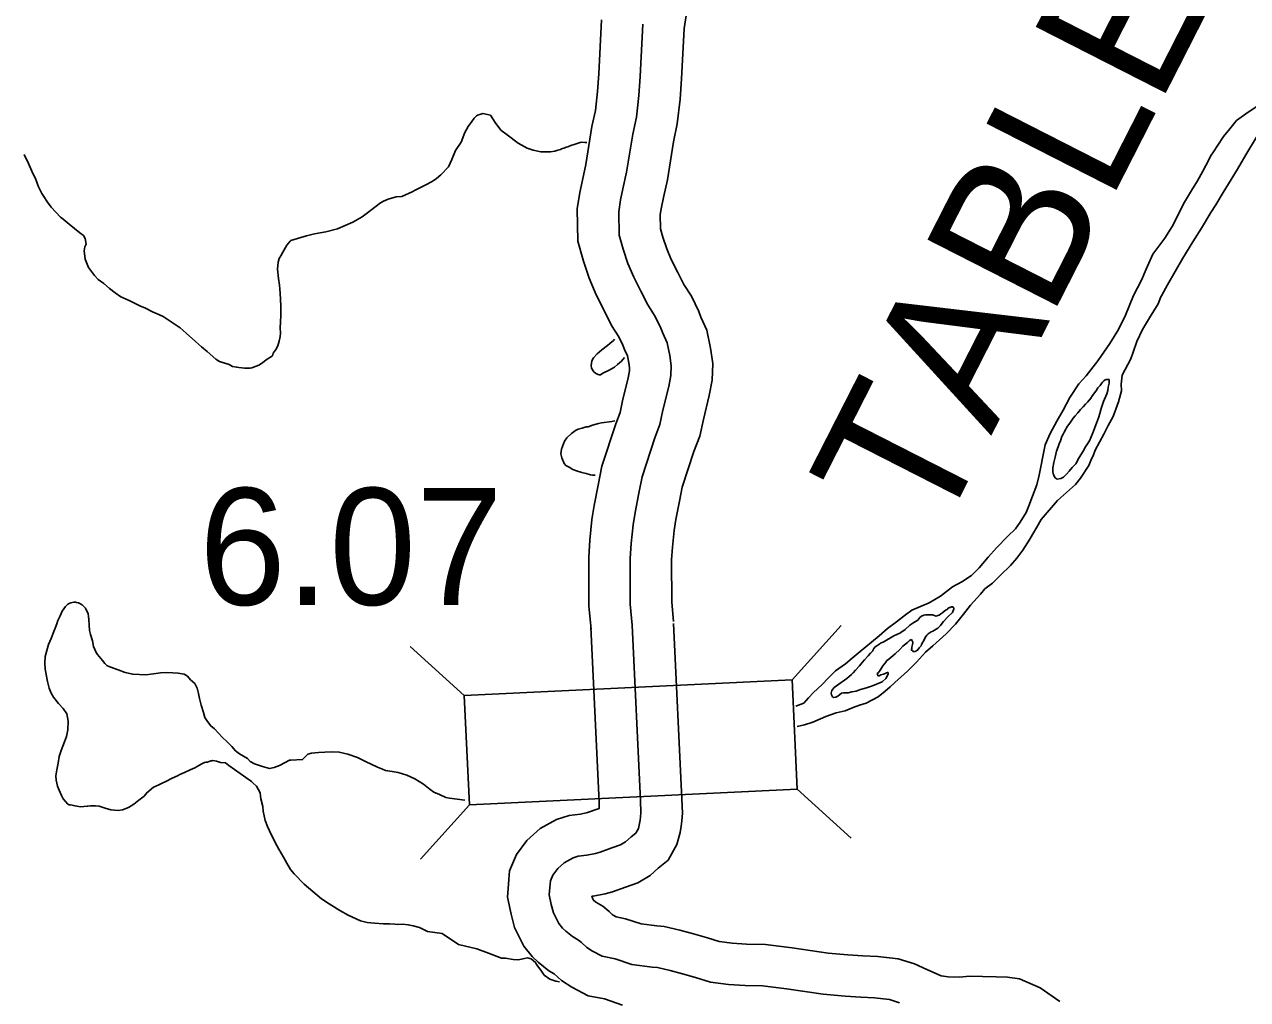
# Model space of a CAD drawing. Extents: x -83719 to 153526, y -11835 to 11446.
# Drawn here: x 8296.9 to 8444.5, y 821.1 to 938.6 of the extents above; entities that cross this region are included whole.
import ezdxf

# ---------------------------------------------------------------- set-up
doc = ezdxf.new("R2010")
doc.units = 0
for name, color, linetype in [('Level 10', 7, 'Continuous'), ('Level 11', 7, 'Continuous'), ('Level 20', 7, 'Continuous'), ('Level 58', 7, 'Continuous'), ('Level 59', 7, 'Continuous'), ('Level 9', 7, 'Continuous')]:
    doc.layers.add(name, color=color, linetype=linetype)

msp = doc.modelspace()

# ---------------------------------------------------------------- linework, layer by layer
at = {"layer": 'Level 10'}
for points in [[(8375.25, 866.44), (8376.24, 845.3), (8376.3, 843.54), (8376.25, 842.63), (8376.16, 841.97), (8376.05, 841.24), (8375.64, 839.78), (8374.57, 837.89), (8373.4, 836.91), (8372.41, 836.04), (8370.93, 835.15), (8369.45, 834.65), (8367.87, 834.07), (8366.97, 833.84), (8365.55, 833.55), (8365.4, 833.53), (8365.47, 833.3), (8365.58, 833.06), (8365.88, 832.82), (8366.7, 832.35), (8367.46, 831.68), (8367.85, 831.32), (8367.97, 831.25), (8368.33, 831.06), (8369.46, 830.83), (8371.35, 830.21), (8373.21, 829.95), (8374.1, 829.88), (8376.01, 829.44), (8377.64, 829.02), (8379.35, 828.51), (8380.76, 828.08), (8382.32, 827.86), (8384.05, 827.77), (8386.34, 827.73), (8389.54, 827.33), (8393.88, 826.67), (8396.28, 826.46), (8398.08, 826.36), (8399.9, 826.28), (8402.35, 826), (8404.31, 825.37), (8405.78, 824.7), (8407.54, 823.96), (8408.38, 823.8), (8409.71, 823.78), (8411, 823.89), (8412.49, 823.87), (8414.17, 823.83), (8415.53, 823.77), (8416.97, 823.59), (8419.45, 822.48), (8421.84, 820.85)], [(8365.26, 865.98), (8366.25, 844.89), (8366.28, 844.13), (8366.13, 844.09), (8364.86, 843.62), (8364.7, 843.58), (8364, 843.44), (8362.66, 843.29), (8361.1, 842.77), (8359.13, 841.69), (8357.53, 840.24), (8356.3, 838.56), (8355.45, 836.59), (8355.34, 835.01), (8355.19, 833.44), (8355.63, 831.37), (8356.07, 829.75), (8357.17, 827.51), (8358.2, 826.29), (8358.91, 825.6), (8360.2, 824.55), (8360.85, 824.18), (8361.73, 823.36), (8362.96, 822.58), (8364.94, 821.54), (8366.89, 821.15), (8369.09, 820.42)]]:
    msp.add_lwpolyline(points, dxfattribs=at)
at = {"layer": 'Level 11'}
for points in [[(8376.84, 940.24), (8376.51, 938.15), (8376.2, 932.08), (8376.02, 929.62), (8375.69, 926.67), (8375.22, 924.51), (8374.49, 919.92), (8374.02, 917.79), (8373.78, 916.62), (8373.64, 915.73), (8373.67, 914), (8373.95, 913.02), (8374.41, 911.6), (8374.97, 910.31), (8375.77, 908.73), (8376.48, 907.29), (8377.39, 905.87), (8378.27, 904.04), (8378.54, 903.37), (8379.24, 901.8), (8379.7, 899.61), (8379.97, 897.75), (8379.89, 895.76), (8379.55, 893.93), (8378.84, 891.01), (8378.39, 889), (8377.69, 887.15), (8376.28, 882.84), (8375.94, 881.19), (8375.53, 878.94), (8375.31, 877.63), (8375.1, 875.64), (8375.01, 874.11), (8375.02, 868.98), (8375.23, 866.67)], [(8366.55, 939.19), (8366.22, 932.7), (8366.06, 930.55), (8365.81, 928.29), (8365.39, 926.35), (8364.66, 921.78), (8364.24, 919.89), (8363.93, 918.38), (8363.63, 916.4), (8363.69, 912.52), (8364.38, 910.1), (8365.04, 908.07), (8365.92, 906.05), (8366.83, 904.24), (8367.76, 902.37), (8368.63, 901), (8369.12, 899.99), (8369.33, 899.46), (8369.67, 898.71), (8369.85, 897.84), (8369.94, 897.23), (8369.93, 896.89), (8369.77, 896.03), (8369.09, 893.27), (8368.78, 891.86), (8368.26, 890.48), (8366.6, 885.4), (8366.13, 883.1), (8365.68, 880.66), (8365.4, 878.96), (8365.14, 876.47), (8365.01, 874.4), (8365.02, 868.51), (8365.28, 865.75)]]:
    msp.add_lwpolyline(points, dxfattribs=at)
at = {"layer": 'Level 20'}
for p, q in [((8389.53, 859.64), (8395.44, 866.16)), ((8349.98, 857.73), (8343.46, 863.64)), ((8389.53, 859.64), (8349.98, 857.73)), ((8390.17, 846.46), (8389.53, 859.64)), ((8349.98, 857.73), (8350.61, 844.54)), ((8350.61, 844.54), (8390.17, 846.46)), ((8390.17, 846.46), (8396.68, 840.54)), ((8350.61, 844.54), (8344.7, 838.02))]:
    msp.add_line(p, q, dxfattribs=at)
at = {"layer": 'Level 59'}
for points in [[(8371.53, 938.67), (8371.21, 932.39), (8371.04, 930.08), (8370.75, 927.48), (8370.31, 925.43), (8369.57, 920.85), (8369.13, 918.84), (8368.85, 917.5), (8368.64, 916.06), (8368.68, 913.26), (8369.17, 911.56), (8369.72, 909.83), (8370.45, 908.18), (8371.3, 906.49), (8372.12, 904.83), (8373.01, 903.44), (8373.7, 902.01), (8373.94, 901.42), (8374.45, 900.25), (8374.77, 898.72), (8374.96, 897.49), (8374.91, 896.32), (8374.66, 894.98), (8373.96, 892.14), (8373.59, 890.43), (8372.98, 888.82), (8371.44, 884.12), (8371.04, 882.15), (8370.6, 879.8), (8370.36, 878.3), (8370.12, 876.06), (8370.01, 874.25), (8370.02, 868.74), (8370.26, 866.21)], [(8370.26, 866.21), (8371.25, 845.09), (8371.3, 843.59), (8371.27, 843.12), (8371.21, 842.69), (8371.15, 842.29), (8370.99, 841.72), (8370.67, 841.15), (8370.14, 840.7), (8369.45, 840.09), (8368.82, 839.72), (8367.79, 839.37), (8366.37, 838.85), (8365.84, 838.71), (8364.77, 838.49), (8363.74, 838.38), (8363.11, 838.17), (8362.05, 837.58), (8361.26, 836.87), (8360.67, 836.06), (8360.38, 835.39), (8360.33, 834.59), (8360.24, 833.72), (8360.49, 832.55), (8360.77, 831.52), (8361.39, 830.26), (8361.86, 829.7), (8362.23, 829.34), (8363.04, 828.69), (8363.78, 828.26), (8364.12, 827.97), (8364.79, 827.34), (8365.46, 826.92), (8366.64, 826.3), (8368.18, 825.99), (8370.22, 825.32), (8372.65, 824.98), (8373.32, 824.93), (8374.83, 824.58), (8376.3, 824.2), (8377.9, 823.72), (8379.68, 823.18), (8381.85, 822.88), (8383.88, 822.77), (8385.98, 822.74), (8388.85, 822.38), (8393.29, 821.71), (8395.93, 821.48), (8397.83, 821.37), (8399.5, 821.29), (8401.3, 821.09), (8402.5, 820.7)]]:
    msp.add_lwpolyline(points, dxfattribs=at)
at = {"layer": 'Level 9'}
for points in [[(8416.51, 877.84), (8417.07, 878.65), (8417.76, 879.79), (8418.11, 880.6), (8418.54, 881.77), (8419.06, 883.14), (8419.34, 884.31), (8419.6, 885.52), (8419.73, 886.35), (8420.08, 887.96), (8420.66, 889.33), (8421.48, 890.81), (8422.24, 892.15), (8423.05, 893.66), (8424.14, 895.31), (8425, 896.29), (8426.44, 898.1), (8427.89, 900.19), (8428.91, 901.86), (8429.76, 903.61), (8430.73, 905.95), (8431.68, 907.8), (8432.27, 909.14), (8433.05, 910.95), (8434.5, 912.87), (8435.39, 914.28), (8436.89, 917.23), (8437.71, 918.64), (8438.43, 919.78), (8439.09, 920.96), (8439.45, 921.66), (8440.1, 922.87), (8440.37, 923.27), (8440.89, 924.11), (8441.58, 925.15), (8442.34, 926.06), (8443.16, 927.07), (8444.29, 927.88), (8445.51, 928.73)], [(8330.96, 913.15), (8331.92, 913.4), (8333.28, 913.65), (8334.71, 914.01), (8336.53, 914.8), (8337.69, 915.45), (8338.15, 915.83), (8339.9, 917.15), (8340.26, 917.36), (8340.79, 917.6), (8341.79, 917.85), (8342.46, 917.92), (8343.71, 918.48), (8344.14, 918.72), (8345.27, 919.27), (8346.1, 919.71), (8346.66, 920.09), (8347.18, 920.53), (8348.1, 921.48), (8348.49, 922.35), (8348.94, 923.43), (8349.6, 924.47), (8350.05, 925.64), (8350.47, 926.35), (8350.89, 926.96), (8351.19, 927.33), (8351.45, 927.63), (8351.58, 927.7), (8351.88, 927.81), (8352.25, 927.91), (8353.15, 927.73), (8353.7, 926.83), (8354.41, 925.91), (8355.18, 925.32), (8356.5, 924.33), (8357.57, 923.75), (8358.31, 923.49), (8359.24, 923.27), (8359.98, 923.28), (8360.41, 923.29), (8360.91, 923.36), (8361.27, 923.5), (8361.6, 923.57), (8361.74, 923.64), (8362.13, 923.78), (8362.3, 923.85), (8362.5, 923.89), (8362.86, 924.06), (8363.36, 924.2), (8363.73, 924.34), (8364.09, 924.44), (8364.52, 924.42), (8364.79, 924.4)], [(8445.68, 925.26), (8444.27, 922.91), (8443.29, 921.2), (8442.5, 919.96), (8441.55, 918.38), (8440.66, 916.9), (8440.04, 915.96), (8438.92, 914.08), (8437.9, 912.43), (8436.66, 910.45), (8434.82, 907.26), (8434.1, 905.92), (8434.04, 905.79), (8433.71, 904.95), (8432.66, 903.27), (8431.81, 901.86), (8431.12, 900.42), (8430.7, 899.15), (8430.41, 898.34), (8429.36, 896.36), (8429.24, 895.29), (8429.28, 894.49), (8428.92, 893.15), (8428.28, 891.38), (8427.69, 890.3), (8427.13, 889.23), (8426.12, 887.32), (8425.92, 886.75), (8425.59, 886.08), (8425.33, 885.48), (8424.35, 883.96), (8423.72, 883.19), (8421.54, 881.27)], [(8296.9, 922.95), (8297.42, 921.89), (8297.83, 920.96), (8298.31, 919.97), (8298.62, 919.07), (8299.03, 918.27), (8299.17, 918.01), (8299.71, 917.21), (8300.16, 916.62), (8300.7, 916.03), (8301.3, 915.43), (8301.61, 915.17), (8302.32, 914.55), (8302.96, 914.06), (8303.63, 913.53), (8304.07, 913.2), (8304.24, 912.84), (8304.38, 912.17), (8304.22, 911.84), (8304.13, 911.34), (8304.24, 910.34), (8304.65, 909.34), (8305.4, 908.38), (8305.84, 907.89), (8306.51, 907.43), (8307.19, 906.81), (8307.86, 906.28), (8308.57, 905.82), (8309.57, 905.37), (8310.85, 904.72), (8311.52, 904.43), (8312.39, 904.01), (8313.23, 903.65), (8313.66, 903.43), (8314.4, 902.94), (8315.25, 902.38), (8315.72, 902.05), (8316.46, 901.43), (8317.57, 900.41), (8318.28, 899.79), (8318.99, 899.2), (8320.03, 898.31), (8320.47, 898.02), (8321.61, 897.66), (8322.04, 897.4), (8322.55, 897.31), (8322.81, 897.28), (8323.15, 897.25), (8323.48, 897.22), (8324.15, 897.2), (8324.38, 897.24), (8325.21, 897.58), (8325.64, 897.86), (8326.1, 898.23), (8326.86, 898.71), (8326.95, 899.01), (8327.28, 899.51), (8327.51, 899.92), (8327.6, 900.19), (8327.67, 900.45), (8327.76, 900.82), (8327.79, 901.02), (8327.82, 901.42), (8327.78, 902.06), (8327.84, 902.76), (8327.86, 903.6), (8327.88, 904.73), (8327.79, 906.26), (8327.71, 907.23), (8327.56, 908.03), (8327.45, 909.13), (8327.54, 910), (8327.66, 910.44), (8327.86, 910.74), (8328.12, 911.21), (8328.57, 912.02), (8328.97, 912.52), (8329.07, 912.59), (8329.47, 912.7), (8330.29, 912.98), (8330.96, 913.15)], [(8368.11, 900.7), (8367.98, 900.56), (8367.56, 900.19), (8367.26, 899.92), (8366.57, 899.41), (8366.04, 898.93), (8365.58, 898.46), (8365.39, 898.09), (8365.32, 897.82), (8365.29, 897.52), (8365.33, 897.22), (8365.64, 896.76), (8365.81, 896.59), (8365.94, 896.53), (8366.28, 896.4), (8366.41, 896.4), (8366.71, 896.61), (8367.47, 896.95), (8368.1, 897.33), (8368.46, 897.63), (8368.95, 898.07)], [(8368.95, 898.07), (8369.34, 898.48)], [(8425.82, 889.4), (8425.4, 888.46), (8424.94, 887.72), (8424.65, 887.18), (8424.16, 886.44), (8423.77, 885.67), (8423.31, 885.23), (8422.98, 884.79), (8422.65, 884.42), (8422.29, 884.08), (8421.96, 883.91), (8421.53, 883.83), (8421.29, 884), (8421.09, 884.36), (8420.98, 884.69), (8420.98, 885.19), (8421.1, 885.83), (8421.26, 886.47), (8421.45, 887.2), (8421.64, 887.74), (8421.77, 888.08), (8421.9, 888.45), (8422.09, 888.95), (8422.25, 889.25), (8422.35, 889.49), (8422.58, 889.86), (8422.64, 890.03), (8422.77, 890.23), (8423.03, 890.57), (8423.3, 890.94), (8423.46, 891.17), (8423.69, 891.44), (8424.02, 891.81), (8424.34, 892.22), (8424.67, 892.56), (8424.94, 892.86), (8425.2, 893.13), (8425.59, 893.57), (8425.79, 893.91), (8426.05, 894.28), (8426.25, 894.55), (8426.44, 894.82), (8426.7, 895.12), (8426.87, 895.36), (8427, 895.5), (8427.13, 895.66), (8427.29, 895.8), (8427.43, 895.84), (8427.63, 895.84), (8427.76, 895.84), (8427.8, 895.74), (8427.8, 895.41), (8427.67, 894.9), (8427.61, 894.5), (8427.52, 894.13)], [(8427.52, 894.13), (8427.1, 893.19), (8426.84, 892.36), (8426.68, 891.75), (8426.52, 891.22), (8426.27, 890.58)], [(8368.16, 890.87), (8367.79, 890.78), (8366.55, 890.63), (8366.19, 890.52), (8365.46, 890.34), (8364.93, 890.14), (8364.7, 890.13), (8364.2, 889.96), (8363.73, 889.85), (8363.4, 889.68), (8362.94, 889.34), (8362.38, 888.8), (8362.09, 888.39), (8361.83, 887.76), (8361.73, 887.42), (8361.64, 886.89), (8361.78, 886.39), (8362.06, 885.72), (8362.23, 885.49), (8362.66, 885.26), (8363.07, 885), (8363.54, 884.84), (8364.17, 884.62), (8364.71, 884.49), (8365.21, 884.33), (8365.48, 884.3), (8365.78, 884.31)], [(8425.82, 889.4), (8426.27, 890.58)], [(8421.54, 881.27), (8419.6, 878.94), (8419.07, 878.04), (8418.55, 877.16), (8418.22, 876.59), (8417.37, 875.25), (8416.64, 874.31), (8415.88, 873.4), (8414.66, 872.19), (8413.71, 871.28), (8412.78, 870.6), (8412.25, 869.96), (8411.06, 868.65), (8410.21, 867.54), (8409.25, 866.36), (8408.13, 865.18), (8406.51, 863.73), (8405.65, 862.95), (8404.53, 861.74), (8403.41, 860.63), (8402.38, 859.72), (8401.39, 858.8), (8400.77, 858.26), (8399.94, 857.56), (8398.48, 856.81), (8397.68, 856.56), (8396.92, 856.29), (8395.96, 855.91), (8394.86, 855.64), (8393.6, 855.22), (8392.04, 854.51), (8391.04, 854.2), (8390.17, 854)], [(8390, 856.46), (8390.95, 856.8), (8391.51, 857.47), (8392.14, 858.11), (8393.13, 859.02), (8393.95, 859.87), (8394.78, 860.71), (8395.97, 861.55), (8396.79, 862.26), (8397.75, 863.04), (8399.11, 864.16), (8400.03, 864.93), (8401.03, 865.81), (8402.15, 866.62), (8403.21, 867.47), (8404, 868.01), (8406.06, 868.93), (8407.45, 869.71), (8408.91, 870.83), (8410, 871.44), (8411.2, 872.22), (8412.09, 873.13), (8413.21, 874.41), (8414.2, 875.55), (8415.55, 876.97), (8416.51, 877.84)], [(8302.51, 868.92), (8302.34, 868.85), (8302.15, 868.74), (8301.88, 868.47), (8301.49, 867.9), (8301.23, 867.36), (8300.97, 866.79), (8300.85, 866.39), (8300.65, 865.85), (8300.39, 865.25), (8300.14, 864.61), (8299.85, 863.9), (8299.62, 863.17), (8299.43, 862.43), (8299.38, 861.69), (8299.45, 860.93), (8299.71, 859.43), (8299.92, 858.63), (8300.16, 858.03), (8300.43, 857.54), (8301.04, 856.78), (8301.62, 856.18), (8302.03, 855.52), (8302.21, 854.66), (8302.15, 853.62), (8302, 852.78), (8301.77, 852.15), (8301.36, 851.11), (8301.13, 850.4), (8300.98, 849.6), (8300.82, 848.76), (8300.73, 848.06), (8300.77, 847.53), (8300.91, 846.79), (8301.12, 846.33), (8301.4, 845.7), (8301.6, 845.3), (8302.18, 844.64), (8302.31, 844.54), (8302.48, 844.55), (8303.05, 844.42), (8303.71, 844.33), (8304.51, 844.41), (8304.58, 844.41), (8304.91, 844.45), (8305.51, 844.42), (8305.95, 844.39), (8306.68, 844.17), (8307.35, 843.95), (8308.25, 843.89), (8308.75, 843.97), (8309.48, 844.24), (8310.14, 844.65), (8310.73, 845.13), (8311.36, 845.61), (8311.69, 846.01), (8312.51, 846.69), (8312.61, 846.73), (8313.31, 847.04), (8313.54, 847.17), (8314, 847.38), (8314.76, 847.76), (8315.39, 848.07), (8315.69, 848.21), (8316.22, 848.45), (8316.92, 848.76), (8317.48, 849.03), (8317.78, 849.17), (8318.24, 849.48), (8318.67, 849.65), (8318.83, 849.69), (8319, 849.72), (8319.2, 849.79), (8319.43, 849.86), (8319.53, 849.86), (8319.67, 849.9), (8319.9, 849.87), (8320.1, 849.84), (8320.57, 849.68), (8321.17, 849.62), (8321.57, 849.32), (8324.33, 847.39), (8324.5, 847.2), (8324.91, 846.8), (8325.11, 846.44), (8325.35, 846.01), (8325.46, 845.27), (8325.67, 844.34), (8325.75, 843.81), (8325.96, 842.68), (8326.24, 841.95), (8326.75, 840.92), (8327.37, 839.66), (8327.64, 839.2), (8328.19, 838.24), (8328.6, 837.51), (8329.01, 836.75), (8329.48, 836.25), (8330.67, 835), (8332.76, 833.23), (8333.7, 832.61)], [(8350.06, 845.14), (8349.12, 845.24), (8348.22, 845.37), (8347.78, 845.46), (8347.01, 845.82), (8346.31, 846.07), (8345.87, 846.4), (8345.06, 847.06), (8344.02, 847.68), (8343.08, 848.13), (8342.01, 848.45), (8341.28, 848.57), (8340.47, 848.69), (8340.14, 848.86), (8339.54, 849.08), (8338.09, 849.79), (8337.12, 850.28), (8335.95, 850.67), (8334.91, 850.92), (8334.11, 850.94), (8333.15, 850.89), (8332.41, 850.85), (8331.95, 850.81), (8331.55, 850.77), (8331.12, 850.66), (8330.49, 850.02), (8329.06, 849.93), (8328.89, 849.93), (8328.4, 849.66), (8327.7, 849.28), (8327.07, 849.07), (8326.48, 848.93), (8325.64, 849.18), (8324.7, 849.5), (8324.16, 849.8), (8323.83, 850.16), (8322.89, 850.71), (8322.38, 851.07), (8321.97, 851.6), (8321.43, 852.13), (8320.73, 852.75), (8320.39, 853.15), (8319.85, 853.71), (8319.41, 854.07), (8319.03, 854.6), (8318.69, 855.09), (8318.52, 855.69), (8318.24, 856.59), (8318.03, 857.39), (8317.92, 857.99), (8317.75, 858.62), (8317.47, 859.18), (8316.97, 859.64), (8316.59, 860.07), (8316.19, 860.33), (8315.49, 860.42), (8314.82, 860.48), (8314.09, 860.53), (8313.36, 860.49), (8312.49, 860.35), (8311.56, 860.23), (8309.99, 860.31), (8309.09, 860.53), (8308.25, 860.85), (8307.25, 861.21), (8306.88, 861.37), (8306.61, 861.6), (8306.34, 861.96), (8305.73, 862.69), (8305.59, 862.92), (8305.28, 863.65), (8305.14, 864.35), (8304.89, 865.11), (8304.79, 865.58), (8304.75, 866.24), (8304.7, 866.91), (8304.67, 867.28), (8304.63, 867.58), (8304.28, 868.27), (8303.91, 868.67), (8303.44, 868.9), (8303.21, 868.96), (8303.08, 868.99), (8302.88, 868.99), (8302.51, 868.92)], [(8401.8, 864.92), (8402.52, 865.27), (8402.66, 865.34), (8403.18, 865.71), (8403.74, 866.22), (8404.24, 866.53), (8404.7, 866.84), (8404.96, 867.14), (8405.16, 867.31), (8405.43, 867.41), (8405.66, 867.48), (8405.76, 867.48), (8406.06, 867.46), (8406.43, 867.46), (8406.46, 867.46), (8406.93, 867.3), (8407.13, 867.37), (8407.29, 867.44), (8407.49, 867.58), (8407.62, 867.68), (8407.72, 867.75), (8408.05, 868.02), (8408.25, 868.12), (8408.38, 868.26), (8408.51, 868.33), (8408.61, 868.36), (8408.78, 868.43), (8408.91, 868.43), (8409.05, 868.3), (8409.05, 868.17), (8408.89, 867.76), (8408.36, 867.26), (8407.8, 866.65), (8407.51, 866.31), (8407.44, 866.17), (8407.11, 865.84), (8406.52, 865.49), (8406.32, 865.42), (8405.96, 865.18), (8405.79, 865.02), (8405.6, 864.75), (8405.5, 864.54)], [(8405.5, 864.54), (8405.17, 863.87), (8405.11, 863.74), (8404.88, 863.47), (8404.68, 863.2), (8404.39, 863.03), (8404.19, 863.02), (8404.05, 863.15), (8403.95, 863.19), (8403.95, 863.32), (8403.98, 863.42), (8403.98, 863.55), (8404.04, 863.72), (8404.08, 863.89), (8404.11, 864.09), (8404.1, 864.16), (8404.04, 864.32), (8403.93, 864.49), (8403.7, 864.38), (8403.6, 864.25), (8403.47, 864.11), (8403.11, 863.84), (8402.91, 863.67), (8402.52, 863.27), (8401.99, 862.76), (8401.69, 862.52), (8401.2, 862.11), (8400.94, 861.91), (8400.9, 861.81), (8400.67, 861.57), (8400.48, 861.3), (8400.25, 860.9), (8400.09, 860.66), (8399.96, 860.53), (8399.82, 860.39), (8399.83, 860.29), (8399.9, 860.12), (8400.03, 860.13), (8400.26, 860.23), (8400.56, 860.33), (8400.69, 860.37), (8400.76, 860.4), (8400.92, 860.47), (8401.06, 860.51), (8401.12, 860.51), (8401.12, 860.37), (8401.03, 860.17), (8400.83, 859.77), (8400.4, 859.4), (8399.25, 858.91), (8398.62, 858.7), (8397.69, 858.42), (8397.25, 858.28), (8396.76, 858.18), (8396.32, 858.07), (8396.29, 858.07), (8395.76, 858.06), (8395.49, 858.02), (8395.06, 857.65), (8394.83, 857.55), (8394.5, 857.48), (8394.43, 857.58), (8394.36, 857.67), (8394.3, 857.84), (8394.26, 858.04), (8394.35, 858.34), (8394.62, 858.71), (8395.18, 859.12), (8396.13, 859.77), (8396.69, 860.28), (8396.92, 860.48), (8397.19, 860.79), (8397.68, 861.33), (8398.01, 861.73), (8398.27, 862.04), (8398.73, 862.51), (8398.99, 862.85), (8399.22, 863.09), (8399.42, 863.39), (8399.55, 863.59), (8399.78, 863.73), (8400.11, 863.97), (8400.21, 864.03), (8400.41, 864.14), (8400.54, 864.17), (8401.8, 864.92)], [(8333.7, 832.61), (8334.97, 831.82), (8335.98, 831.24), (8337.46, 830.59), (8338.29, 830.37), (8339.16, 830.28), (8340.26, 830.23), (8340.99, 830.21), (8341.63, 830.15), (8341.96, 830.12), (8342.53, 830.16), (8343.23, 830.1), (8343.83, 829.98), (8344.6, 829.76), (8345.57, 829.27), (8347.31, 829.06), (8349.29, 827.72), (8351.5, 827.18), (8352.91, 826.67), (8354.48, 826.06), (8354.95, 826.07), (8355.88, 825.91), (8356.38, 825.85), (8356.68, 825.89), (8357.25, 826.03), (8357.61, 826.1), (8358.05, 826.01), (8358.59, 825.55), (8358.72, 825.29), (8359.23, 824.62), (8359.61, 824.03), (8360.31, 823.54), (8360.55, 823.44), (8361.02, 823.31), (8361.46, 823.21)]]:
    msp.add_lwpolyline(points, dxfattribs=at)

# ---------------------------------------------------------------- texts
at = {"layer": 'Level 58'}
msp.add_text('6.07', height=14.08, dxfattribs=at).set_placement((8318, 868.67))
at = {"layer": 'Level 9'}
msp.add_text('TABLE', height=17.6, rotation=63, dxfattribs=at).set_placement((8407.02, 876.2))

doc.saveas('drawing.dxf')
